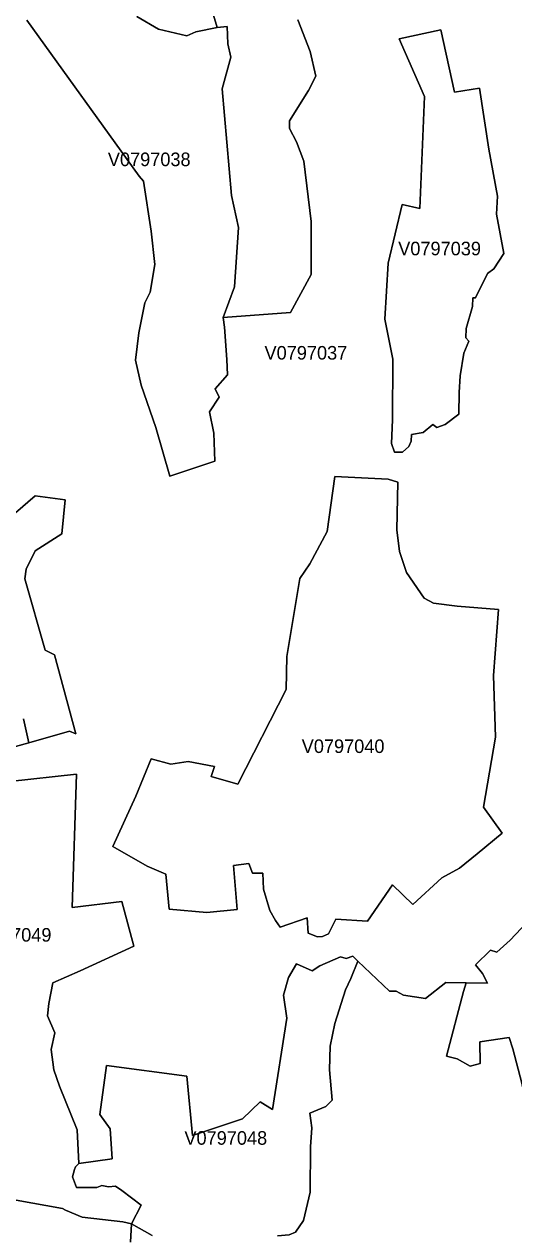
# Model space of a CAD drawing. Extents: x 369010 to 735936, y 6377141 to 6616555.
# Drawn here: x 613543 to 617149, y 6444417 to 6453335 of the extents above; entities that cross this region are included whole.
import ezdxf
from ezdxf.enums import TextEntityAlignment as Align

# ---------------------------------------------------------------- set-up
doc = ezdxf.new("R2010")
doc.units = 0
doc.header["$LTSCALE"] = 40
doc.layers.add('3', color=7, linetype='Continuous', lineweight=13)
doc.layers.add('4', color=7, linetype='Continuous')

msp = doc.modelspace()

# ---------------------------------------------------------------- linework, layer by layer
at = {"layer": '3'}
for points in [[(614373.19, 6453391.82), (614531.25, 6453298.31), (614740.94, 6453248.66), (614808.14, 6453278.79), (614963.21, 6453310.89), (614775.2, 6453949.9)], [(614775.2, 6453949.9), (614963.21, 6453310.89), (615038.35, 6453318.17), (615042.16, 6453189.91), (615065.33, 6453092.43), (615000.29, 6452860.06), (615069.96, 6452074.58), (615120.94, 6451837.58), (615093.13, 6451400.65), (615007.24, 6451175.23), (615504.08, 6451212.47), (615657.34, 6451491.34), (615657.34, 6451881.77), (615603.88, 6452325.48), (615548.1, 6452469.64), (615497.13, 6452567.12), (615497.13, 6452622.89), (615636.32, 6452845.99), (615692.09, 6452952.91), (615650.39, 6453134.13), (615557.37, 6453366.67)], [(613561.39, 6453365.01), (614388.42, 6452216.75), (614422.68, 6452178.51), (614477.96, 6451810.43), (614504.6, 6451566.32), (614470.34, 6451360.26), (614432.11, 6451283.97), (614386.43, 6451062.69), (614363.59, 6450860.61), (614405.47, 6450677.39), (614512.22, 6450364.59), (614615.16, 6450005.94), (614946.66, 6450116.67), (614939.05, 6450322.72), (614906.61, 6450480.94), (614979.1, 6450587.69), (614948.48, 6450648.76), (615040.01, 6450751.87), (615036.2, 6450866.23), (615017.17, 6451102.74), (615007.24, 6451175.23), (615093.13, 6451400.65), (615120.94, 6451837.58), (615069.96, 6452074.58), (615000.29, 6452860.06), (615065.33, 6453092.43), (615042.16, 6453189.91), (615038.35, 6453318.17), (614963.21, 6453310.89), (614808.14, 6453278.79), (614740.94, 6453248.66), (614531.25, 6453298.31), (614373.19, 6453391.82)], [(615557.37, 6453366.67), (615650.39, 6453134.13), (615692.09, 6452952.91), (615636.32, 6452845.99), (615497.13, 6452622.89), (615497.13, 6452567.12), (615548.1, 6452469.64), (615603.88, 6452325.48), (615657.34, 6451881.77), (615657.34, 6451491.34), (615504.08, 6451212.47), (615007.24, 6451175.23), (615017.17, 6451102.74), (615036.2, 6450866.23), (615040.01, 6450751.87), (614948.48, 6450648.76), (614979.1, 6450587.69), (614906.61, 6450480.94), (614939.05, 6450322.72), (614946.66, 6450116.67), (614615.16, 6450005.94), (614512.22, 6450364.59), (614405.47, 6450677.39), (614363.59, 6450860.61), (614386.43, 6451062.69), (614432.11, 6451283.97), (614470.34, 6451360.26), (614504.6, 6451566.32), (614477.96, 6451810.43), (614422.68, 6452178.51), (614388.42, 6452216.75), (613561.39, 6453365.01)], [(613537.89, 6448217.67), (613576.12, 6448042.4), (613876.68, 6448127.31), (613921.86, 6448107.12), (613766.29, 6448689.52), (613696.12, 6448724.61), (613548.15, 6449249.26), (613558.25, 6449319.6), (613623.46, 6449455.15), (613819.08, 6449580.6), (613844.08, 6449831.5), (613623.46, 6449861.62), (613294.93, 6449578.12)], [(613294.93, 6449578.12), (613623.46, 6449861.62), (613844.08, 6449831.5), (613819.08, 6449580.6), (613623.46, 6449455.15), (613558.25, 6449319.6), (613548.15, 6449249.26), (613696.12, 6448724.61), (613766.29, 6448689.52), (613921.86, 6448107.12), (613876.68, 6448127.31), (613576.12, 6448042.4), (613380.17, 6447986.79)], [(613380.17, 6447986.79), (613576.12, 6448042.4), (613537.89, 6448217.67)], [(613483.77, 6444672.41), (613824.88, 6444609.85), (613847.72, 6444598.43), (613969.86, 6444547.29), (614268.26, 6444513.03), (614332.97, 6444498.14), (614403.81, 6444634.51), (614261.81, 6444743.74), (614214.47, 6444774.69), (614163, 6444770.56), (614115.67, 6444780.82), (614078.59, 6444764.43), (613928.32, 6444764.43), (613899.52, 6444844.7), (613913.92, 6444898.32), (613920.04, 6444916.86), (613944.37, 6444942.02), (613931.79, 6445190.6), (613801.54, 6445511.85), (613761.32, 6445632.33), (613741.3, 6445782.94), (613768.94, 6445905.91), (613713.66, 6446031.37), (613723.75, 6446121.73), (613753.88, 6446272.34), (613954.47, 6446362.7), (614350.52, 6446543.43), (614262.8, 6446872.29), (613896.71, 6446827.11), (613926.83, 6447811.03), (613435.45, 6447755.75)], [(613435.45, 6447755.75), (613926.83, 6447811.03), (613896.71, 6446827.11), (614262.8, 6446872.29), (614350.52, 6446543.43), (613954.47, 6446362.7), (613753.88, 6446272.34), (613723.75, 6446121.73), (613713.66, 6446031.37), (613768.94, 6445905.91), (613741.3, 6445782.94), (613761.32, 6445632.33), (613801.54, 6445511.85), (613931.79, 6445190.6), (613944.37, 6444942.02), (614190.14, 6444977.27), (614175.08, 6445198.05), (614099.94, 6445303.48), (614150.09, 6445664.94), (614741.77, 6445584.67), (614781.82, 6445147.9), (615150.4, 6445270.87), (615280.82, 6445396.33), (615371.18, 6445341.21), (615476.44, 6446013.82), (615453.93, 6446181.97), (615489.02, 6446312.56), (615549.1, 6446413.02), (615664.45, 6446362.7), (615720.89, 6446399.11), (615873.82, 6446464.32), (615913.7, 6446453.4), (615964.18, 6446469.45), (616001.75, 6446433.54), (616233.79, 6446213.09), (616283.27, 6446213.09), (616336.73, 6446182.47), (616499.59, 6446158.64), (616648.21, 6446274.99), (616798.82, 6446272.67), (616955.88, 6446270.35)], [(617286.56, 6446761.4), (617122.71, 6446587.95), (617024.57, 6446499.24), (616978.89, 6446514.47), (616866.34, 6446405.74), (616919.8, 6446340.86), (616955.88, 6446270.35), (616798.82, 6446272.67), (616779.45, 6446210.27), (616653.51, 6445732.13), (616733.11, 6445712.27), (616829.27, 6445659.15), (616902.26, 6445679.01), (616898.95, 6445838.39), (617114.43, 6445871.65), (617142.74, 6445786.92), (617209.1, 6445534.52)], [(616955.88, 6446270.35), (616919.8, 6446340.86), (616866.34, 6446405.74), (616978.89, 6446514.47), (617024.57, 6446499.24), (617122.71, 6446587.95), (617286.56, 6446761.4)], [(615409.91, 6444409.26), (615494.15, 6444417.7), (615541.98, 6444437.4), (615601.07, 6444521.97), (615650.22, 6444731.66), (615651.54, 6445065.15), (615662.8, 6445205.83), (615645.92, 6445312.75), (615764.09, 6445363.39), (615811.92, 6445408.41), (615790.73, 6445632.17), (615796.36, 6445806.78), (615831.61, 6445974.1), (615910.23, 6446221.86), (615949.62, 6446306.27), (616001.75, 6446433.54), (615964.18, 6446469.45), (615913.7, 6446453.4), (615873.82, 6446464.32), (615720.89, 6446399.11), (615664.45, 6446362.7), (615549.1, 6446413.02), (615489.02, 6446312.56), (615453.93, 6446181.97), (615476.44, 6446013.82), (615371.18, 6445341.21), (615280.82, 6445396.33), (615150.4, 6445270.87), (614781.82, 6445147.9), (614741.77, 6445584.67), (614150.09, 6445664.94), (614099.94, 6445303.48), (614175.08, 6445198.05), (614190.14, 6444977.27), (613944.37, 6444942.02), (613920.04, 6444916.86), (613913.92, 6444898.32), (613899.52, 6444844.7), (613928.32, 6444764.43), (614078.59, 6444764.43), (614115.67, 6444780.82), (614163, 6444770.56), (614214.47, 6444774.69), (614261.81, 6444743.74), (614403.81, 6444634.51), (614332.97, 6444498.14), (614485.9, 6444412.24)], [(616001.75, 6446433.54), (615949.62, 6446306.27), (615910.23, 6446221.86), (615831.61, 6445974.1), (615796.36, 6445806.78), (615790.73, 6445632.17), (615811.92, 6445408.41), (615764.09, 6445363.39), (615645.92, 6445312.75), (615662.8, 6445205.83), (615651.54, 6445065.15), (615650.22, 6444731.66), (615601.07, 6444521.97), (615541.98, 6444437.4), (615494.15, 6444417.7), (615409.91, 6444409.26)], [(617401.42, 6444169.94), (617365.01, 6444751.03), (617341.67, 6444907.1), (617209.1, 6445534.52), (617142.74, 6445786.92), (617114.43, 6445871.65), (616898.95, 6445838.39), (616902.26, 6445679.01), (616829.27, 6445659.15), (616733.11, 6445712.27), (616653.51, 6445732.13), (616779.45, 6446210.27), (616798.82, 6446272.67), (616648.21, 6446274.99), (616499.59, 6446158.64), (616336.73, 6446182.47), (616283.27, 6446213.09), (616233.79, 6446213.09), (616001.75, 6446433.54)], [(614326.69, 6444363.91), (614332.97, 6444498.14), (614268.26, 6444513.03), (613969.86, 6444547.29), (613847.72, 6444598.43), (613824.88, 6444609.85), (613483.77, 6444672.41), (613245.12, 6444646.76), (612943.73, 6444666.78), (612791.8, 6444713.62), (612780.38, 6444787.6), (612658.07, 6444742.09), (612581.45, 6444676.71), (612459.14, 6444679.53), (612421.57, 6444621.6), (612444.74, 6444397.18)], [(614485.9, 6444412.24), (614332.97, 6444498.14), (614326.69, 6444363.91)]]:
    msp.add_lwpolyline(points, dxfattribs=at)
for points in [[(616269.7, 6450183.86), (616248.68, 6450246.92), (616255.3, 6450421.36), (616259.28, 6450868.55), (616199.03, 6451162.15), (616225.18, 6451573.93), (616325.97, 6452008.05), (616457.05, 6451976.6), (616491.15, 6452802.8), (616305.12, 6453227.64), (616611.63, 6453293.18), (616713.75, 6452834.24), (616895.97, 6452864.36), (616966.64, 6452415.85), (617029.53, 6452069.78), (617021.59, 6451935.89), (617076.7, 6451647.41), (617003.38, 6451532.06), (616956.21, 6451497.96), (616867.01, 6451319.55), (616848.8, 6451319.55), (616846.15, 6451256.66), (616798.98, 6451093.97), (616795.01, 6451024.46), (616818.51, 6451000.95), (616781.94, 6450911.75), (616755.62, 6450743.93), (616746.52, 6450621.95), (616743.87, 6450461.91), (616644.24, 6450385.94), (616581.51, 6450364.92), (616552.55, 6450385.94), (616481.88, 6450328.18), (616395.49, 6450312.46), (616392.84, 6450262.64), (616377.11, 6450223.25), (616329.95, 6450183.86)], [(616269.7, 6450183.86), (616329.95, 6450183.86), (616377.11, 6450223.25), (616392.84, 6450262.64), (616395.49, 6450312.46), (616481.88, 6450328.18), (616552.55, 6450385.94), (616581.51, 6450364.92), (616644.24, 6450385.94), (616743.87, 6450461.91), (616746.52, 6450621.95), (616755.62, 6450743.93), (616781.94, 6450911.75), (616818.51, 6451000.95), (616795.01, 6451024.46), (616798.98, 6451093.97), (616846.15, 6451256.66), (616848.8, 6451319.55), (616867.01, 6451319.55), (616956.21, 6451497.96), (617003.38, 6451532.06), (617076.7, 6451647.41), (617021.59, 6451935.89), (617029.53, 6452069.78), (616966.64, 6452415.85), (616895.97, 6452864.36), (616713.75, 6452834.24), (616611.63, 6453293.18), (616305.12, 6453227.64), (616491.15, 6452802.8), (616457.05, 6451976.6), (616325.97, 6452008.05), (616225.18, 6451573.93), (616199.03, 6451162.15), (616259.28, 6450868.55), (616255.3, 6450421.36), (616248.68, 6450246.92)], [(615832.28, 6450004.45), (616222.86, 6449984.59), (616295.02, 6449961.75), (616288.4, 6449610.55), (616306.44, 6449451.34), (616358.91, 6449297.09), (616489.99, 6449106.59), (616558.84, 6449070.51), (616732.78, 6449047.51), (617035.99, 6449023.02), (616999.91, 6448537.1), (617014.64, 6448082.62), (616926.26, 6447567.24), (617063.96, 6447376.91), (616880.25, 6447222.66), (616749.17, 6447117.57), (616619.58, 6447047.06), (616406.41, 6446850.11), (616255.63, 6446994.43), (616072.09, 6446728.63), (615837.57, 6446743.36), (615785.11, 6446635.12), (615739.26, 6446615.43), (615703.18, 6446612.12), (615634.33, 6446638.43), (615627.71, 6446753.29), (615427.78, 6446684.28), (615394.85, 6446733.6), (615352.31, 6446805.76), (615306.47, 6446963.32), (615299.85, 6447081.49), (615224.38, 6447081.49), (615198.23, 6447153.65), (615085.02, 6447138.92), (615111.34, 6446814.03), (614888.41, 6446791.03), (614609.7, 6446817.18), (614586.69, 6447073.21), (614448.99, 6447132.3), (614194.78, 6447278.44), (614365.41, 6447649.33), (614478.45, 6447923.41), (614622.77, 6447884.02), (614750.71, 6447903.71), (614944.18, 6447867.63), (614921.18, 6447792.16), (615116.3, 6447737.88), (615471.97, 6448435.48), (615478.59, 6448678.27), (615572.1, 6449251.08), (615647.41, 6449359.48), (615775.34, 6449598.97)], [(615832.28, 6450004.45), (615775.34, 6449598.97), (615647.41, 6449359.48), (615572.1, 6449251.08), (615478.59, 6448678.27), (615471.97, 6448435.48), (615116.3, 6447737.88), (614921.18, 6447792.16), (614944.18, 6447867.63), (614750.71, 6447903.71), (614622.77, 6447884.02), (614478.45, 6447923.41), (614365.41, 6447649.33), (614194.78, 6447278.44), (614448.99, 6447132.3), (614586.69, 6447073.21), (614609.7, 6446817.18), (614888.41, 6446791.03), (615111.34, 6446814.03), (615085.02, 6447138.92), (615198.23, 6447153.65), (615224.38, 6447081.49), (615299.85, 6447081.49), (615306.47, 6446963.32), (615352.31, 6446805.76), (615394.85, 6446733.6), (615427.78, 6446684.28), (615627.71, 6446753.29), (615634.33, 6446638.43), (615703.18, 6446612.12), (615739.26, 6446615.43), (615785.11, 6446635.12), (615837.57, 6446743.36), (616072.09, 6446728.63), (616255.63, 6446994.43), (616406.41, 6446850.11), (616619.58, 6447047.06), (616749.17, 6447117.57), (616880.25, 6447222.66), (617063.96, 6447376.91), (616926.26, 6447567.24), (617014.64, 6448082.62), (616999.91, 6448537.1), (617035.99, 6449023.02), (616732.78, 6449047.51), (616558.84, 6449070.51), (616489.99, 6449106.59), (616358.91, 6449297.09), (616306.44, 6449451.34), (616288.4, 6449610.55), (616295.02, 6449961.75), (616222.86, 6449984.59)]]:
    msp.add_lwpolyline(points, close=True, dxfattribs=at)

# ---------------------------------------------------------------- texts
at = {"layer": '4'}
for s, p in [('V0797038', (614463.68, 6452289.77)), ('V0797039', (616602.83, 6451632.87)), ('V0797037', (615617.9, 6450864.69)), ('V0797040', (615891.97, 6447966.59)), ('V0797049', (613438.61, 6446576.82)), ('V0797048', (615027.7, 6445080.56))]:
    msp.add_text(s, height=100, dxfattribs=at).set_placement(p, align=Align.CENTER)

doc.saveas('drawing.dxf')
